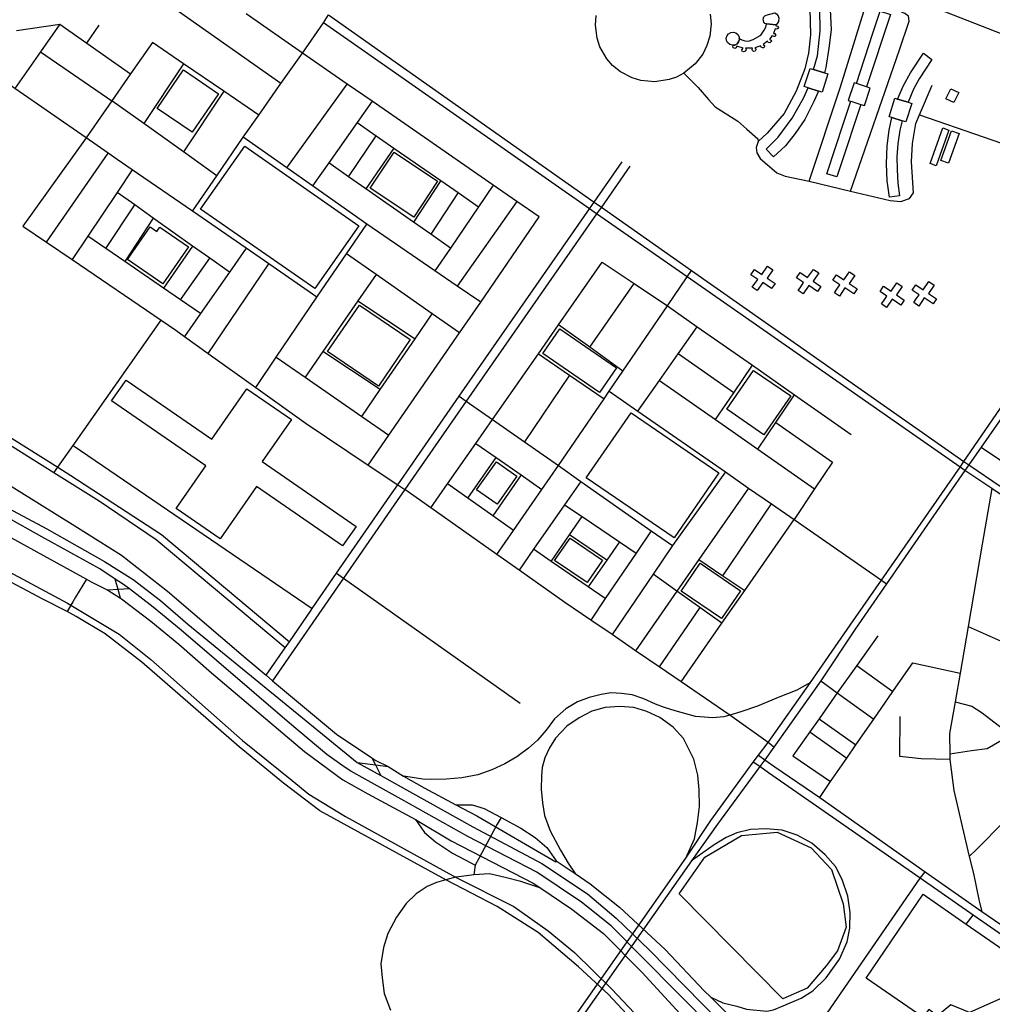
# Model space of a CAD drawing. Header units: millimetres. Extents: x 664923 to 767831, y 3118803 to 3207600.
# Tile 288 of 422: x 731445 to 733298, y 3157025 to 3158900. Entities that reach past the tile are written whole.
import ezdxf

# ---------------------------------------------------------------- set-up
doc = ezdxf.new("R2010")
doc.units = ezdxf.units.MM
for name, color, linetype in [('buildings', 5, 'Continuous'), ('parks', 8, 'Continuous'), ('roads_2', 2, 'Continuous'), ('roads_3', 3, 'Continuous')]:
    doc.layers.add(name, color=color, linetype=linetype)

msp = doc.modelspace()

# ---------------------------------------------------------------- linework, layer by layer
at = {"layer": 'buildings'}
for points in [[(732957.12, 3158805.14), (732964.54, 3158831.26), (732969.82, 3158878.74), (732969.1, 3158921.34), (732966.41, 3158948.18), (732986.95, 3158950.38), (732988.77, 3158918.99), (732990.6, 3158880.82), (732986.28, 3158845.38), (732980.67, 3158808.6), (732977.95, 3158798.54), (732957.12, 3158805.14)], [(732862.21, 3158905.27), (732864.14, 3158907.09), (732867.19, 3158908.71), (732883.73, 3158912.85), (732886.79, 3158911.17), (732889.56, 3158907.23), (732891.27, 3158902.51), (732890.25, 3158896.65), (732888.65, 3158893), (732885.79, 3158890.17), (732867.45, 3158891.89), (732864.42, 3158892.87), (732862.71, 3158894.92), (732861.63, 3158897.99), (732861.51, 3158900.84), (732862.21, 3158905.27)], [(733038.96, 3158778.27), (733070.47, 3158874.05), (733084.33, 3158916.2), (733103.65, 3158909.91), (733058.28, 3158771.98), (733038.96, 3158778.27)], [(732815.53, 3158867.08), (732815.83, 3158863.9), (732815.99, 3158862.28), (732814.53, 3158857.56), (732811.4, 3158853.81), (732807.05, 3158851.53), (732803.9, 3158851.2), (732802.56, 3158851.05), (732797.47, 3158852.52), (732793.36, 3158856.09), (732791.41, 3158859.96), (732790.98, 3158864.93), (732792.42, 3158869.5), (732794.93, 3158872.71), (732799.9, 3158875.52), (732805, 3158875.95), (732809.47, 3158874.53), (732812.92, 3158871.79), (732815.53, 3158867.08)], [(732867.45, 3158891.89), (732885.79, 3158890.17), (732885.42, 3158887.83), (732888.65, 3158887.66), (732890.14, 3158885.08), (732889.17, 3158882.92), (732887.57, 3158881.81), (732884.21, 3158882.52), (732880.97, 3158873.76), (732883.66, 3158873.64), (732884.9, 3158871.58), (732884.83, 3158869.14), (732883.96, 3158868.04), (732882.29, 3158867.83), (732878.97, 3158869.14), (732878.35, 3158869.91), (732873.3, 3158862.19), (732876.32, 3158860.52), (732877.02, 3158859.1), (732876.09, 3158857.42), (732873.66, 3158856), (732871.08, 3158856.67), (732869.6, 3158858.78), (732861.47, 3158852.43), (732863.47, 3158850.81), (732864.06, 3158848.61), (732862.67, 3158846.27), (732860.35, 3158845.98), (732857.14, 3158847.76), (732856.73, 3158850.07), (732845.38, 3158846.16), (732847.29, 3158843.81), (732847.43, 3158842.5), (732845.87, 3158839.8), (732843.01, 3158839.57), (732840.83, 3158840.94), (732840.36, 3158842.96), (732841.09, 3158845.42), (732827.87, 3158845.33), (732828.57, 3158843.15), (732827.27, 3158839.73), (732824.06, 3158838.59), (732821.34, 3158840.2), (732820.57, 3158842.51), (732822.96, 3158845.65), (732811.17, 3158849.17), (732809.61, 3158846.28), (732807.48, 3158845.1), (732804.52, 3158846.05), (732803.61, 3158847.47), (732803.9, 3158851.2), (732807.05, 3158851.53), (732811.4, 3158853.81), (732814.53, 3158857.56), (732815.99, 3158862.28), (732815.83, 3158863.9), (732820.55, 3158861.62), (732826.57, 3158859.83), (732833.46, 3158859.07), (732842.13, 3158862.4), (732856.5, 3158870.43), (732863.26, 3158879.66), (732866.38, 3158885.61), (732867.45, 3158891.89)], [(733117.43, 3158748.68), (733128.28, 3158774.36), (733141.67, 3158798.66), (733166.42, 3158835.93), (733182.68, 3158824.24), (733158.65, 3158787.46), (733147.57, 3158767.25), (733137.43, 3158742.47), (733117.43, 3158748.68)], [(732957.12, 3158805.14), (732977.95, 3158798.54), (732984.57, 3158796.44), (732973.47, 3158761.8), (732966.76, 3158763.93), (732947.14, 3158770.14), (732939.55, 3158772.55), (732950.65, 3158807.19), (732957.12, 3158805.14)], [(732966.76, 3158763.93), (732957.9, 3158743.89), (732940.63, 3158709.74), (732922.26, 3158683.06), (732903.94, 3158659.84), (732880.67, 3158638.56), (732866.86, 3158653.27), (732889.97, 3158676.23), (732916.54, 3158712.12), (732938.39, 3158750.39), (732947.14, 3158770.14), (732966.76, 3158763.93)], [(733058.28, 3158771.98), (733038.96, 3158778.27), (733034.31, 3158779.79), (733023.28, 3158746.26), (733028.04, 3158744.71), (733047.14, 3158738.5), (733054.23, 3158736.19), (733065.26, 3158769.71), (733058.28, 3158771.98)], [(733209.34, 3158749.24), (733218.55, 3158768.26), (733233.85, 3158760.92), (733224.64, 3158741.9), (733209.34, 3158749.24)], [(733047.14, 3158738.5), (733008.63, 3158621.43), (733001.69, 3158600.37), (732982.59, 3158606.59), (733014.96, 3158704.97), (733028.04, 3158744.71), (733047.14, 3158738.5)], [(733106.25, 3158713.48), (733100.96, 3158715.12), (733112.03, 3158750.36), (733117.43, 3158748.68), (733137.43, 3158742.47), (733144.22, 3158740.36), (733133.14, 3158705.11), (733125.81, 3158707.39), (733106.25, 3158713.48)], [(733125.81, 3158707.39), (733121.47, 3158689.23), (733117.68, 3158663.21), (733115.78, 3158638.66), (733116.63, 3158614.27), (733117.73, 3158588.82), (733120.72, 3158564.71), (733101.76, 3158561.84), (733097.43, 3158592.82), (733096.07, 3158625.17), (733097.66, 3158659.84), (733101.02, 3158689.18), (733106.25, 3158713.48), (733125.81, 3158707.39)], [(733179.26, 3158625.72), (733203.49, 3158693.66), (733214.93, 3158689.63), (733190.69, 3158621.68), (733179.26, 3158625.72)], [(733199.93, 3158631.76), (733219.74, 3158688.32), (733234.42, 3158683.23), (733214.61, 3158626.67), (733199.93, 3158631.76)], [(732844.58, 3158424.3), (732858.65, 3158414.72), (732869.47, 3158430.42), (732879.68, 3158423.47), (732868.86, 3158407.77), (732883.8, 3158397.59), (732877.3, 3158388.15), (732860.72, 3158399.45), (732849.99, 3158383.88), (732840.51, 3158390.33), (732845.34, 3158397.36), (732850.82, 3158405.32), (732837.68, 3158414.28), (732844.58, 3158424.3)], [(732931.92, 3158418.32), (732945.98, 3158408.74), (732956.81, 3158424.45), (732967.01, 3158417.49), (732956.2, 3158401.8), (732971.14, 3158391.62), (732964.64, 3158382.17), (732948.05, 3158393.48), (732937.32, 3158377.89), (732927.84, 3158384.36), (732932.68, 3158391.37), (732938.16, 3158399.34), (732925.02, 3158408.3), (732931.92, 3158418.32)], [(733000.97, 3158413.76), (733015.04, 3158404.19), (733025.86, 3158419.9), (733036.08, 3158412.94), (733025.25, 3158397.24), (733040.19, 3158387.06), (733033.69, 3158377.62), (733017.12, 3158388.93), (733006.38, 3158373.35), (732996.9, 3158379.81), (733001.73, 3158386.82), (733007.22, 3158394.78), (732994.07, 3158403.75), (733000.97, 3158413.76)], [(733090.75, 3158392.48), (733104.81, 3158382.91), (733115.63, 3158398.62), (733125.84, 3158391.66), (733115.02, 3158375.96), (733129.96, 3158365.78), (733123.46, 3158356.34), (733106.88, 3158367.65), (733096.15, 3158352.07), (733086.67, 3158358.53), (733091.5, 3158365.54), (733096.98, 3158373.5), (733083.84, 3158382.47), (733090.75, 3158392.48)], [(733152.11, 3158395.06), (733166.18, 3158385.47), (733177, 3158401.18), (733187.21, 3158394.22), (733176.39, 3158378.53), (733191.33, 3158368.35), (733184.83, 3158358.91), (733168.25, 3158370.21), (733157.52, 3158354.63), (733148.04, 3158361.09), (733152.88, 3158368.11), (733158.36, 3158376.08), (733145.21, 3158385.03), (733152.11, 3158395.06)]]:
    msp.add_lwpolyline(points, close=True, dxfattribs=at)
at = {"layer": 'parks'}
for points in [[(731706.92, 3158730.97), (731757.15, 3158804.03), (731823.87, 3158758.65), (731773.64, 3158685.59), (731706.92, 3158730.97)], [(731789.61, 3158539.01), (731873.81, 3158658.8), (732091.21, 3158507.6), (732007.01, 3158387.8), (731789.61, 3158539.01)], [(732112.31, 3158579.1), (732157.96, 3158647.36), (732241.12, 3158592.35), (732195.48, 3158524.07), (732112.31, 3158579.1)], [(731650.53, 3158443.25), (731693.46, 3158505.08), (731706.19, 3158496.33), (731711.87, 3158504.5), (731766.28, 3158467.11), (731717.68, 3158397.1), (731650.53, 3158443.25)], [(732031.37, 3158268.04), (732092.1, 3158356.52), (732189.02, 3158290.7), (732128.3, 3158202.23), (732031.37, 3158268.04)], [(732549.35, 3158189.98), (732441.29, 3158264.38), (732473.87, 3158311.2), (732581.93, 3158236.8), (732549.35, 3158189.98)], [(732791.82, 3158157.89), (732843.04, 3158232.1), (732914.04, 3158183.61), (732862.82, 3158109.41), (732791.82, 3158157.89)], [(731647.47, 3158213.4), (731810.77, 3158100.92), (731877.67, 3158197.05), (731962.38, 3158138.71), (731906.54, 3158058.49), (732085.75, 3157935.06), (732059.86, 3157897.84), (731895.78, 3158010.84), (731826.61, 3157911.46), (731742.84, 3157969.14), (731799.3, 3158050.26), (731619.91, 3158173.82), (731647.47, 3158213.4)], [(732691.5, 3157913.29), (732524.36, 3158027.21), (732609.64, 3158151.01), (732776.78, 3158037.09), (732691.5, 3157913.29)], [(732315.43, 3158004.81), (732353.41, 3158057.96), (732392.18, 3158030.54), (732354.19, 3157977.4), (732315.43, 3158004.81)], [(732464.03, 3157869.8), (732493.29, 3157912.65), (732555.3, 3157870.76), (732526.05, 3157827.91), (732464.03, 3157869.8)], [(732704.9, 3157811.83), (732741.16, 3157864.71), (732818.19, 3157812.45), (732781.94, 3157759.57), (732704.9, 3157811.83)], [(732750.16, 3157305), (732819.74, 3157346.11), (732887.9, 3157352.68), (732952.59, 3157322.61), (732991.23, 3157281.57), (733013.54, 3157216.16), (733019.51, 3157171.48), (733002.78, 3157126.7), (732981.2, 3157098.45), (732945.27, 3157055.92), (732898.41, 3157035.13), (732701.11, 3157235.05), (732750.16, 3157305)]]:
    msp.add_lwpolyline(points, close=True, dxfattribs=at)
at = {"layer": 'roads_2'}
for points in [[(733522.79, 3157855.17), (733430.61, 3157917.05), (733296.88, 3158006.83), (733245.69, 3158041.56), (733236.31, 3158047.86), (732716.18, 3158409.95), (732543.93, 3158529.98), (732530.32, 3158539.45), (732023.5, 3158893.68)], [(732033.43, 3158909.28), (732539.45, 3158552.6), (732553.04, 3158543.05), (732724.76, 3158422.53), (733243.76, 3158058.64), (733253.11, 3158052.26), (733437.64, 3157926.19), (733535.89, 3157859.89)], [(732761.7, 3157374.65), (732842.18, 3157485.9), (732852.22, 3157499.25), (732870.48, 3157523.69), (732951.5, 3157637.7), (733027.02, 3157747.18), (733086.47, 3157832.59), (733236.31, 3158047.86), (733243.76, 3158058.64), (733326.17, 3158178.33), (733479.99, 3158401.76), (733728.13, 3158755.7), (733740.77, 3158768.54), (733749.88, 3158775.16), (733765.46, 3158782.62), (733917.96, 3158856.2), (733958.03, 3158876.1), (733966.73, 3158880.27)], [(733971.99, 3158870.48), (733963.28, 3158865.97), (733925.41, 3158846.88), (733770.97, 3158773.47), (733756.96, 3158766.49), (733748.81, 3158760.5), (733738.64, 3158749.86), (733704.02, 3158700.15), (733698.32, 3158691.95), (733601.27, 3158552.57), (733590.67, 3158537.37), (733490.92, 3158394.12), (733330.21, 3158163.08), (733276.67, 3158086.13), (733253.11, 3158052.26), (733245.69, 3158041.56), (733096.15, 3157825.87), (733036.24, 3157739.45), (732970.79, 3157640.71), (732881.63, 3157514.85), (732864.55, 3157490.74), (732854.6, 3157477.44), (732774.01, 3157368.1)], [(731914.31, 3157651.38), (731950.51, 3157703.75), (731958.58, 3157715.41), (731999.97, 3157775.26), (732002.32, 3157778.66), (732048.6, 3157845.6), (732150.1, 3157992.4), (732165.18, 3158014.09), (732282.42, 3158182.77), (732530.32, 3158539.45), (732539.45, 3158552.6), (732592.56, 3158629.02)], [(732607.25, 3158620.87), (732553.04, 3158543.05), (732543.93, 3158529.98), (732295.6, 3158173.54), (732178.38, 3158005.29), (732163.91, 3157984.52), (732061.53, 3157836.45), (731926.52, 3157641.17)], [(730392.63, 3158582.42), (730402.71, 3158567.18), (730423.09, 3158550.73), (730597.38, 3158425.52), (730792.17, 3158260.13), (730876.77, 3158185.08), (730995.16, 3158096.46), (731110.32, 3158019.46), (731278.76, 3157926.37), (731536.01, 3157788.8), (731542.41, 3157784.95), (731634.09, 3157729.86), (731694.49, 3157681.6), (731869.65, 3157527.26), (731963.83, 3157451.09), (731995.82, 3157425.14), (732065.61, 3157382.28), (732195.43, 3157310.54), (732275.37, 3157267.19)], [(732256.77, 3157262.01), (732162.64, 3157313.38), (732016.43, 3157393.24), (731947.69, 3157446.05), (731862.89, 3157515.45), (731677.86, 3157676.29), (731607.86, 3157730.09), (731552.74, 3157763.54), (731535.04, 3157772.63), (731488.91, 3157796.32), (731310.44, 3157890.7), (731099.05, 3158008.8), (731046.69, 3158041.81), (730933.22, 3158121.33), (730863.19, 3158176.85), (730781.69, 3158248.23), (730674.49, 3158339.26), (730664.28, 3158347.93), (730605.53, 3158397.82), (730534.61, 3158453.17), (730392.23, 3158555.62), (730377.18, 3158561.28)], [(731950.51, 3157703.75), (731705.03, 3157909.53), (731596.54, 3157983.3), (731510.2, 3158036.9), (731156.95, 3158258.34)], [(731164.83, 3158268.84), (731196.38, 3158248.81), (731517.66, 3158047.51), (731542.23, 3158032.13), (731714.73, 3157919.21), (731958.58, 3157715.41)], [(731120.66, 3158154.72), (731296.81, 3158039.43), (731358.19, 3158004.03), (731496.77, 3157930.45), (731606.39, 3157868.36), (731661.28, 3157833.95), (731713.22, 3157793.61), (731765.3, 3157748.83), (732087.67, 3157485.36), (732132.82, 3157460.31), (732308.2, 3157363.04), (732439.59, 3157293.24), (732526.61, 3157235.47), (732581.32, 3157188.65), (732644.32, 3157128.81), (732914.97, 3156852.48), (733384.4, 3156373.85)], [(733373.1, 3156360.09), (732901.67, 3156840.85), (732631.36, 3157114.17), (732571.57, 3157174.48), (732514.89, 3157219.27), (732429.88, 3157276.68), (732298.51, 3157344.35), (732171.48, 3157415.3), (732102.9, 3157453.47), (732075.74, 3157468.64), (732063.13, 3157476.8), (732029.72, 3157500.73), (731959.13, 3157560.36), (731752.24, 3157737.37), (731699.12, 3157781.32), (731654.11, 3157815.92), (731649.5, 3157819.47), (731640.76, 3157825.29), (731626.83, 3157834.58), (731597.4, 3157854.21), (731486.92, 3157915.18), (731350.3, 3157991.01), (731287.83, 3158025.27), (731109.68, 3158138.97)], [(731337.28, 3158067.92), (731550.06, 3157935.99), (731639.02, 3157880.35), (731726.46, 3157811.35), (731875.61, 3157683.73), (731914.31, 3157651.38), (731926.52, 3157641.17), (732048.23, 3157539.43), (732115.77, 3157494.52), (732123.46, 3157489.41), (732147.02, 3157477.71), (732176.03, 3157459.33), (732215.2, 3157436.92), (732275.78, 3157404.94), (732315.78, 3157383.81), (732466.41, 3157296.16), (732467.03, 3157297.82), (732503.36, 3157274.01), (732531.85, 3157254.34), (732587.32, 3157209.92), (732674.81, 3157129.02), (732749.01, 3157050.63), (732761.25, 3157038.56), (732900.93, 3156897.93)], [(731252.74, 3158010.01), (731446.44, 3157903.96), (731572.18, 3157834.67), (731581.2, 3157829.7), (731613.01, 3157813.72), (731636.96, 3157798.4), (731639.02, 3157797.07), (731694.41, 3157754.78), (731748.19, 3157710.61), (731810.14, 3157656.13), (731987.76, 3157506.33), (732060.24, 3157452.05), (732108.28, 3157425.42), (732198.69, 3157376.65), (732266.99, 3157336.25), (732423.2, 3157255.84), (732437.61, 3157246.13), (732496.88, 3157206.2), (732557.12, 3157159.61), (732630.78, 3157085.43), (732730.96, 3156976.22)], [(731572.18, 3157834.67), (731551.44, 3157800.02)], [(731636.96, 3157798.4), (731632.38, 3157814.76), (731626.83, 3157834.58)], [(731654.11, 3157815.92), (731632.38, 3157814.76), (731613.01, 3157813.72)], [(731546.34, 3157791.51), (731542.41, 3157784.95), (731535.04, 3157772.63)], [(731551.44, 3157800.02), (731546.34, 3157791.51)], [(732951.5, 3157637.7), (732925.26, 3157623.14), (732890, 3157608.95), (732850.45, 3157592.83), (732818.82, 3157581.58), (732798, 3157575.8), (732786.33, 3157572.55), (732765.62, 3157570.3), (732732.28, 3157573.11), (732693.65, 3157583.59), (732673.59, 3157589.94), (732656.19, 3157596.75), (732634.01, 3157606.73), (732611.46, 3157614.25), (732591.06, 3157616.92), (732571.12, 3157617.75), (732552.89, 3157614.93), (732529.78, 3157608.95), (732507.33, 3157601.16), (732485, 3157587.63), (732463.6, 3157568.4), (732447.99, 3157547.24), (732431.53, 3157528.11), (732413.95, 3157512.63), (732391.68, 3157495.84), (732369.34, 3157482.51), (732344.09, 3157471.18), (732317.35, 3157462.07), (732287.06, 3157456.16), (732258.13, 3157453.53), (732229.8, 3157452.77), (732212.92, 3157453.87), (732188.81, 3157457.48), (732176.03, 3157459.33)], [(732736.3, 3157370.93), (732739.96, 3157401.59), (732739.34, 3157433.13), (732736.98, 3157461.05), (732729.3, 3157491.64), (732709.78, 3157531.16), (732689.95, 3157552.68), (732664.12, 3157570.8), (732639.88, 3157582.6), (732614.58, 3157589.93), (732588.08, 3157592.19), (732560.33, 3157590.17), (732535, 3157582.97), (732510.59, 3157570.38), (732487.07, 3157554.38), (732465.82, 3157531.39), (732454.5, 3157513.5), (732445.19, 3157494.18), (732440.3, 3157475.93), (732439.13, 3157459.89), (732438.33, 3157434.36), (732441.14, 3157408.41), (732444.9, 3157384.45), (732455.18, 3157355.22), (732474.84, 3157318.43), (732489.46, 3157293.67), (732503.36, 3157274.01)], [(732115.77, 3157494.52), (732122.58, 3157480.87), (732132.82, 3157460.31)], [(732852.22, 3157499.25), (732864.55, 3157490.74), (732883.62, 3157477.27), (732969.24, 3157418.45), (733169.8, 3157277.47), (733277.5, 3157201.78), (733440.13, 3157090.33), (733539.73, 3157022.08), (733755.93, 3156873.29), (733764.78, 3156867.23), (734013.37, 3156697.33), (734375.3, 3156449.07), (733924.38, 3155908.3), (733914.42, 3155896.8)], [(732087.67, 3157485.36), (732122.58, 3157480.87), (732147.02, 3157477.71)], [(733903.62, 3155907.29), (733914.37, 3155918.17), (734351.36, 3156444.93), (734002.95, 3156682.88), (733753.99, 3156852.3), (733745.19, 3156858.5), (733547.68, 3156995.87), (733527.81, 3157009.69), (733261.45, 3157194.93), (733160.59, 3157264.94), (732871.51, 3157465.61), (732854.6, 3157477.44), (732842.18, 3157485.9)], [(732275.78, 3157404.94), (732306.86, 3157405.02), (732329.72, 3157398), (732361.91, 3157380.48), (732399.87, 3157360.06), (732427.06, 3157342.45), (732449.01, 3157323.3), (732467.03, 3157297.82)], [(732198.69, 3157376.65), (732216.15, 3157351.98), (732237.25, 3157334.42), (732269.7, 3157312.46), (732304.05, 3157294.1), (732312.36, 3157290.11)], [(732361.91, 3157380.48), (732354.64, 3157367.93)], [(732440.09, 3156911), (732449.25, 3156925.04), (732496.96, 3156993.28), (732713.6, 3157303.13), (732761.7, 3157374.65)], [(732354.64, 3157367.93), (732319.45, 3157302.61)], [(732774.01, 3157368.1), (732725.02, 3157297.92), (732513.93, 3156997.74), (732459.76, 3156919.55), (732450.55, 3156904.53)], [(732713.6, 3157303.13), (732730.33, 3157340.22), (732736.3, 3157370.93)], [(732761.25, 3157038.56), (732784.43, 3157027.51), (732811.15, 3157021.08), (732829.78, 3157015.48), (732868.3, 3157011.98), (732881.14, 3157014.67), (732899.1, 3157022.18), (732933.55, 3157036.76), (732955.68, 3157050.49), (732981.48, 3157075.11), (733006.66, 3157110.98), (733021.21, 3157144.18), (733026.46, 3157170.04), (733026.9, 3157199.49), (733022.57, 3157231.09), (733011.68, 3157262.36), (732999.06, 3157287.25), (732979.5, 3157309.55), (732953.78, 3157331.74), (732925.75, 3157347.13), (732897.2, 3157356.57), (732867.15, 3157359.25), (732837.38, 3157357.64), (732810.89, 3157351.64)], [(732810.89, 3157351.64), (732790.53, 3157342.37), (732767.76, 3157328.4), (732725.02, 3157297.92)], [(732319.45, 3157302.61), (732312.36, 3157290.11), (732310.21, 3157271.72)], [(732286.58, 3157268.3), (732275.37, 3157267.19), (732256.77, 3157262.01), (732238.82, 3157256.8), (732220.85, 3157249.39), (732199.87, 3157235.17), (732181.44, 3157217.05), (732162.96, 3157191.13), (732146.1, 3157159.88), (732137.65, 3157132.88), (732133.12, 3157102.12), (732135.2, 3157075.08), (732139.37, 3157045.78), (732151.06, 3157013.55)], [(732708.81, 3156892.11), (732681.22, 3156920.28), (732565.84, 3157044.48), (732509.17, 3157096.33), (732432.44, 3157161.41), (732354.51, 3157211.31), (732256.77, 3157262.01)], [(732275.37, 3157267.19), (732386.49, 3157211.2), (732451.85, 3157165.02), (732501.63, 3157123.77), (732573.16, 3157053.58), (732689.77, 3156929.9), (732712.55, 3156905.12)], [(732310.21, 3157271.72), (732286.58, 3157268.3)], [(732437.61, 3157246.13), (732399.67, 3157258.64), (732369.97, 3157266.49), (732340.05, 3157273.37), (732310.21, 3157271.72)]]:
    msp.add_lwpolyline(points, dxfattribs=at)
at = {"layer": 'roads_3'}
for points in [[(733447.84, 3158824.82), (733386.17, 3158845.08), (733183.42, 3158924.04), (733000.79, 3158994.82), (732850.37, 3159062.86), (732692.78, 3159142.71), (732651.41, 3159164.67), (732579.59, 3159202.75), (732488.26, 3159242.85), (732440.45, 3159264.97), (732352.1, 3159317.41), (732292.41, 3159354.1), (732285.97, 3159372.06)], [(733027.53, 3158573.48), (733120.7, 3158842.53), (733139.16, 3158897.13), (733138.31, 3158906.62), (733131.28, 3158911.44), (733061.33, 3158942.8), (733053.27, 3158946.41), (733030.21, 3158958.91), (732994.94, 3158974.2), (732981.09, 3158977.13), (732967.2, 3158971.48), (732951.17, 3158958.85), (732948.52, 3158950.16), (732950.4, 3158920.81), (732951.61, 3158871.15), (732947.74, 3158836.29), (732940.52, 3158806.11), (732924.42, 3158763.88), (732901.15, 3158721.5), (732868.69, 3158683.48), (732851.95, 3158667.61)], [(732948.65, 3158592.39), (733008.52, 3158772.03), (733061.33, 3158942.8)], [(731942.55, 3158778.18), (731747.18, 3158915.15)], [(731774.06, 3158534.9), (731820.58, 3158602.73), (731870.85, 3158676.02), (731900.42, 3158718.16), (731942.55, 3158778.18), (731983.39, 3158836.37), (732011.98, 3158877.1), (732023.5, 3158893.68), (732033.43, 3158909.28)], [(731983.39, 3158836.37), (731876.19, 3158910.68)], [(732754.14, 3158850.55), (732746.05, 3158834.33), (732731.84, 3158815.74), (732709.92, 3158797.8), (732696.09, 3158790.64), (732682.42, 3158785.7), (732654.8, 3158781.39), (732627.95, 3158783.92), (732611.62, 3158788.85), (732589.17, 3158800.69), (732574.41, 3158812.83), (732563.46, 3158825.29), (732550.38, 3158847.88), (732544.73, 3158864.66), (732541.53, 3158889.3), (732542.83, 3158907.81)], [(732760.21, 3158910.12), (732761.9, 3158892.15), (732759.5, 3158868.27), (732754.14, 3158850.55)], [(731521.54, 3158891.27), (731484.67, 3158838.66), (731435.75, 3158768.87)], [(731438.85, 3158878.95), (731521.54, 3158891.27), (731572.92, 3158855.18), (731655.77, 3158797.01)], [(731572.92, 3158855.18), (731596.5, 3158889.63)], [(731698.06, 3158856.35), (731655.77, 3158797.01), (731620.2, 3158745.24), (731571.7, 3158674.65)], [(731900.42, 3158718.16), (731833.93, 3158763.57), (731757.08, 3158816.05), (731698.06, 3158856.35)], [(731484.67, 3158838.66), (731620.2, 3158745.24)], [(732434.19, 3158524.62), (732392.04, 3158553.77), (732347.03, 3158584.89), (732116.3, 3158744.45), (732069.04, 3158777.14), (731983.39, 3158836.37)], [(732010.8, 3158371.65), (731919.45, 3158434.64), (731876.13, 3158464.51), (731774.06, 3158534.9), (731659.26, 3158614.06), (731630.71, 3158633.74), (731613.58, 3158645.61), (731571.7, 3158674.65), (731435.75, 3158768.87), (731386.6, 3158802.93), (731342.78, 3158833.31)], [(731757.08, 3158816.05), (731681.15, 3158701.89)], [(732709.92, 3158797.8), (732737.19, 3158770.59), (732757.14, 3158747.93), (732769.86, 3158733.82), (732813.09, 3158706.42), (732829.98, 3158691.32), (732850.77, 3158673.09), (732851.95, 3158667.61), (732847.72, 3158656.23), (732849.46, 3158646.19), (732855.65, 3158635.77), (732887.06, 3158608.44), (732902.86, 3158601.72), (732948.65, 3158592.39), (733027.53, 3158573.48), (733103.42, 3158555.29), (733123.42, 3158553.39), (733139.88, 3158559.22), (733147.66, 3158570.07), (733143.56, 3158629.27), (733145.79, 3158663.83), (733152.25, 3158701.84), (733159.17, 3158718.38), (733182.9, 3158775.02)], [(731833.93, 3158763.57), (731756.92, 3158648)], [(731953.62, 3158617.77), (732069.04, 3158777.14)], [(731820.58, 3158602.73), (731756.92, 3158648), (731681.15, 3158701.89), (731620.2, 3158745.24)], [(732116.3, 3158744.45), (732087.62, 3158703.87), (732033.5, 3158627.28), (732002.48, 3158583.39)], [(733159.17, 3158718.38), (733401.76, 3158634.87)], [(732087.62, 3158703.87), (732123.93, 3158678.72), (732157.49, 3158655.48), (732246.95, 3158593.52), (732280.16, 3158570.51), (732318.96, 3158543.65)], [(731571.7, 3158674.65), (731450.88, 3158506.71)], [(732323.15, 3158361.95), (732278.6, 3158392.43), (732235.93, 3158421.62), (732106.46, 3158510.21), (732002.48, 3158583.39), (731953.62, 3158617.77), (731870.85, 3158676.02)], [(732071.22, 3158600.87), (732123.93, 3158678.72)], [(732157.49, 3158655.48), (732104.44, 3158577.63)], [(731495.78, 3158476.2), (731613.58, 3158645.61)], [(731659.26, 3158614.06), (731630.44, 3158570.98), (731574.72, 3158487.71), (731544.76, 3158442.92)], [(732265.41, 3158464.95), (732227.87, 3158491.23), (732194.95, 3158514.27), (732104.44, 3158577.63), (732071.22, 3158600.87), (732033.5, 3158627.28)], [(732246.95, 3158593.52), (732194.95, 3158514.27)], [(732347.03, 3158584.89), (732318.96, 3158543.65), (732265.41, 3158464.95), (732235.93, 3158421.62)], [(731844.46, 3158419.08), (731806.9, 3158445.74), (731774.36, 3158468.83), (731699.2, 3158522.18), (731664.24, 3158546.98), (731630.44, 3158570.98)], [(732280.16, 3158570.51), (732227.87, 3158491.23)], [(731608.67, 3158464.35), (731664.24, 3158546.98)], [(732392.04, 3158553.77), (732278.6, 3158392.43)], [(731699.2, 3158522.18), (731644.93, 3158439.41)], [(732323.15, 3158361.95), (732434.19, 3158524.62)], [(731450.88, 3158506.71), (731495.78, 3158476.2), (731544.76, 3158442.92), (731714.62, 3158327.51), (731742.28, 3158308.71), (731759.14, 3158296.62), (731804.1, 3158264.36), (731894.7, 3158199.35), (731990.34, 3158130.73), (732108.62, 3158051.83), (732165.18, 3158014.09), (732178.38, 3158005.29)], [(731894.7, 3158199.35), (731933.6, 3158257.09), (732010.8, 3158371.65), (732067.54, 3158453.84), (732106.46, 3158510.21)], [(731789.43, 3158340.09), (731751.32, 3158366.21), (731719.09, 3158388.4), (731644.93, 3158439.41), (731608.67, 3158464.35), (731574.72, 3158487.71)], [(731774.36, 3158468.83), (731719.09, 3158388.4)], [(731876.13, 3158464.51), (731844.46, 3158419.08), (731789.43, 3158340.09), (731759.14, 3158296.62)], [(731751.32, 3158366.21), (731806.9, 3158445.74)], [(732282.62, 3158303.36), (732230.68, 3158339.7), (732123.84, 3158414.45), (732067.54, 3158453.84)], [(731804.1, 3158264.36), (731919.45, 3158434.64)], [(732228.04, 3157970.24), (732259.88, 3158015.86), (732313.77, 3158093.08), (732345.53, 3158138.57), (732432.92, 3158263.75), (732471.48, 3158318.99), (732554.65, 3158438.15)], [(732554.65, 3158438.15), (732615.23, 3158397.53), (732678.68, 3158354.97), (732735.75, 3158315.05), (732840.66, 3158241.68), (732921.02, 3158185.47), (733028.85, 3158110.06)], [(732123.84, 3158414.45), (732089.01, 3158364.17), (732022.24, 3158267.82), (731988.5, 3158219.13)], [(732353.96, 3157881.38), (732385.62, 3157927.13), (732439.7, 3158005.28), (732471.09, 3158050.64), (732558.04, 3158178.12), (732567.81, 3158192.44), (732593.87, 3158230.64), (732678.68, 3158354.97), (732716.18, 3158409.95), (732724.76, 3158422.53)], [(732530.73, 3158276.22), (732615.23, 3158397.53)], [(733276.67, 3158086.13), (733311.66, 3158062.35), (733468.37, 3157957.62), (733493.41, 3157993.74), (733520.49, 3158032.83), (733544.82, 3158067.92), (733605.9, 3158156.07), (733623.88, 3158182.01), (733652.47, 3158223.26), (733678.29, 3158260.52), (733526.12, 3158368.78), (733490.92, 3158394.12)], [(732089.01, 3158364.17), (732198.13, 3158292.16)], [(732108.62, 3158051.83), (732148.06, 3158108.83), (732282.62, 3158303.36), (732323.15, 3158361.95)], [(732096.9, 3158144.2), (732131.9, 3158195.34), (732198.13, 3158292.16), (732230.68, 3158339.7)], [(731510.2, 3158036.9), (731517.66, 3158047.51), (731547.05, 3158089.29), (731714.62, 3158327.51)], [(732593.87, 3158230.64), (732530.73, 3158276.22), (732471.48, 3158318.99)], [(732622.55, 3158154.42), (732663.62, 3158212.7), (732699.28, 3158263.3), (732735.75, 3158315.05)], [(731933.6, 3158257.09), (731988.5, 3158219.13), (732096.9, 3158144.2), (732148.06, 3158108.83)], [(732131.9, 3158195.34), (732022.24, 3158267.82)], [(732432.92, 3158263.75), (732492.1, 3158223.24), (732558.04, 3158178.12)], [(732805.27, 3158189.48), (732699.28, 3158263.3)], [(732770.51, 3158138.22), (732805.27, 3158189.48), (732840.66, 3158241.68)], [(732492.1, 3158223.24), (732406.28, 3158096.03)], [(732663.62, 3158212.7), (732770.51, 3158138.22), (732851.29, 3158081.95), (732959.34, 3158006.66)], [(732282.42, 3158182.77), (732295.6, 3158173.54), (732345.53, 3158138.57), (732406.28, 3158096.03), (732471.09, 3158050.64), (732513.77, 3158020.75), (732648.16, 3157926.64), (732688.58, 3157898.34)], [(732567.81, 3158192.44), (732622.55, 3158154.42), (732789.32, 3158038.6), (732833.48, 3158007.95), (732876.89, 3157977.79), (732920.12, 3157947.78), (733086.47, 3157832.59), (733096.15, 3157825.87)], [(732851.29, 3158081.95), (732885.4, 3158132.6), (732921.02, 3158185.47)], [(732885.4, 3158132.6), (732993.15, 3158057.4)], [(731547.05, 3158089.29), (732002.32, 3157778.66)], [(732313.77, 3158093.08), (732352.75, 3158065.9), (732400.1, 3158032.88), (732439.7, 3158005.28)], [(732298.7, 3157988.46), (732352.75, 3158065.9)], [(732993.15, 3158057.4), (732959.34, 3158006.66), (732920.12, 3157947.78)], [(732400.1, 3158032.88), (732346.14, 3157954.99)], [(732789.32, 3158038.6), (732688.58, 3157898.34), (732651.53, 3157843.85), (732573.31, 3157728.81)], [(732385.62, 3157927.13), (732346.14, 3157954.99), (732298.7, 3157988.46), (732259.88, 3158015.86)], [(732513.77, 3158020.75), (732482.91, 3157976.27), (732424.01, 3157891.32), (732396.37, 3157851.45)], [(732881.63, 3157514.85), (732870.48, 3157523.69), (732798, 3157575.8), (732704.94, 3157639.17), (732663.39, 3157667.48), (732618.27, 3157698.19), (732573.31, 3157728.81), (732532.65, 3157756.5), (732483.16, 3157790.21), (732396.37, 3157851.45), (732353.96, 3157881.38), (732228.04, 3157970.24), (732178.38, 3158005.29)], [(732833.48, 3158007.95), (732738.84, 3157871.73), (732697.05, 3157811.57), (732618.27, 3157698.19)], [(733296.88, 3158006.83), (733278.75, 3157901.31), (733251.62, 3157744.36), (733236.3, 3157655.73), (733226.81, 3157600.88), (733216.37, 3157540.45), (733216.65, 3157501.86), (733216.73, 3157490.93), (733224.6, 3157432.25), (733246.57, 3157335.9), (733253.79, 3157306.62), (733261.86, 3157273.91), (733272.93, 3157221.03), (733277.5, 3157201.78)], [(732482.91, 3157976.27), (732516.27, 3157953.7), (732587.43, 3157905.56), (732619.23, 3157884.03)], [(732784.41, 3157841.05), (732876.89, 3157977.79)], [(732457.68, 3157868.13), (732492.35, 3157918.76), (732516.27, 3157953.7)], [(732704.94, 3157639.17), (732782.76, 3157750.78), (732826.12, 3157812.97), (732920.12, 3157947.78)], [(732563.34, 3157870.92), (732492.35, 3157918.76)], [(732648.16, 3157926.64), (732619.23, 3157884.03), (732560.41, 3157797.38), (732532.65, 3157756.5)], [(732587.43, 3157905.56), (732563.34, 3157870.92), (732527.81, 3157819.83)], [(732560.41, 3157797.38), (732527.81, 3157819.83), (732457.68, 3157868.13), (732424.01, 3157891.32)], [(732738.84, 3157871.73), (732784.41, 3157841.05), (732826.12, 3157812.97)], [(732048.6, 3157845.6), (732061.53, 3157836.45), (732398.14, 3157598.1)], [(732782.76, 3157750.78), (732740.49, 3157780.76), (732697.05, 3157811.57), (732651.53, 3157843.85)], [(732740.49, 3157780.76), (732663.39, 3157667.48)], [(733251.62, 3157744.36), (733337.5, 3157706.43), (733344.31, 3157709.04), (733357.52, 3157734.74), (733385.87, 3157719.79), (733396.37, 3157714.01), (733414.37, 3157707.96), (733452.95, 3157701.08)], [(733079.63, 3157726.77), (733039.37, 3157669.87), (733002.5, 3157617.78), (732967.7, 3157568.6), (732949.91, 3157543.48), (732917.78, 3157498.08), (732989.57, 3157449.23)], [(733226.81, 3157600.88), (733258.92, 3157592.88), (733278.66, 3157580.1), (733317.17, 3157550.36), (733319.44, 3157530.47), (733319.7, 3157528.19), (733376.23, 3157493.91), (733408.18, 3157450.19), (733425.68, 3157456.03), (733446.26, 3157466.13), (733480.55, 3157505.26), (733485.5, 3157517.95), (733481.1, 3157527.23), (733459.53, 3157550.07), (733443.13, 3157558.13), (733441.55, 3157589.11), (733454.29, 3157617.48), (733496.33, 3157675.17), (733452.95, 3157701.08)], [(732969.24, 3157418.45), (732989.57, 3157449.23), (733020.39, 3157493.56), (733037.96, 3157518.83), (733072.18, 3157568.05), (733108.53, 3157620.34), (733146.6, 3157675.09), (733236.3, 3157655.73)], [(733039.37, 3157669.87), (733108.53, 3157620.34)], [(732970.79, 3157640.71), (733002.5, 3157617.78), (733072.18, 3157568.05)], [(732967.7, 3157568.6), (733037.96, 3157518.83)], [(733216.73, 3157490.93), (733162.35, 3157492.1), (733121.28, 3157496.51), (733122.42, 3157573.17)], [(732949.91, 3157543.48), (733020.39, 3157493.56)], [(733216.65, 3157501.86), (733258.26, 3157508.36), (733288.07, 3157512.06), (733319.44, 3157530.47)], [(733253.79, 3157306.62), (733268.38, 3157320.37), (733320.54, 3157373.28), (733359.64, 3157413.61), (733385.06, 3157439.39), (733408.18, 3157450.19), (733443.54, 3157380.13), (733455.59, 3157349.66), (733477.53, 3157316.68), (733543.6, 3157233.1)], [(732937.41, 3156941.53), (732943.95, 3156951.03), (733160.59, 3157264.94), (733169.8, 3157277.47)], [(733166.25, 3157234.7), (733248.28, 3157177.8), (733381.06, 3157085.24), (733354.92, 3157052.24), (733340.99, 3157061.6), (733321.9, 3157038.83), (733254.18, 3157009.22), (733218.69, 3157024.1), (733193.3, 3157003.11), (733176.53, 3157015.18), (733165.46, 3157000.54), (733057.4, 3157074.66), (733166.25, 3157234.7)], [(733248.28, 3157177.8), (733261.45, 3157194.93)]]:
    msp.add_lwpolyline(points, dxfattribs=at)

doc.saveas('drawing.dxf')
